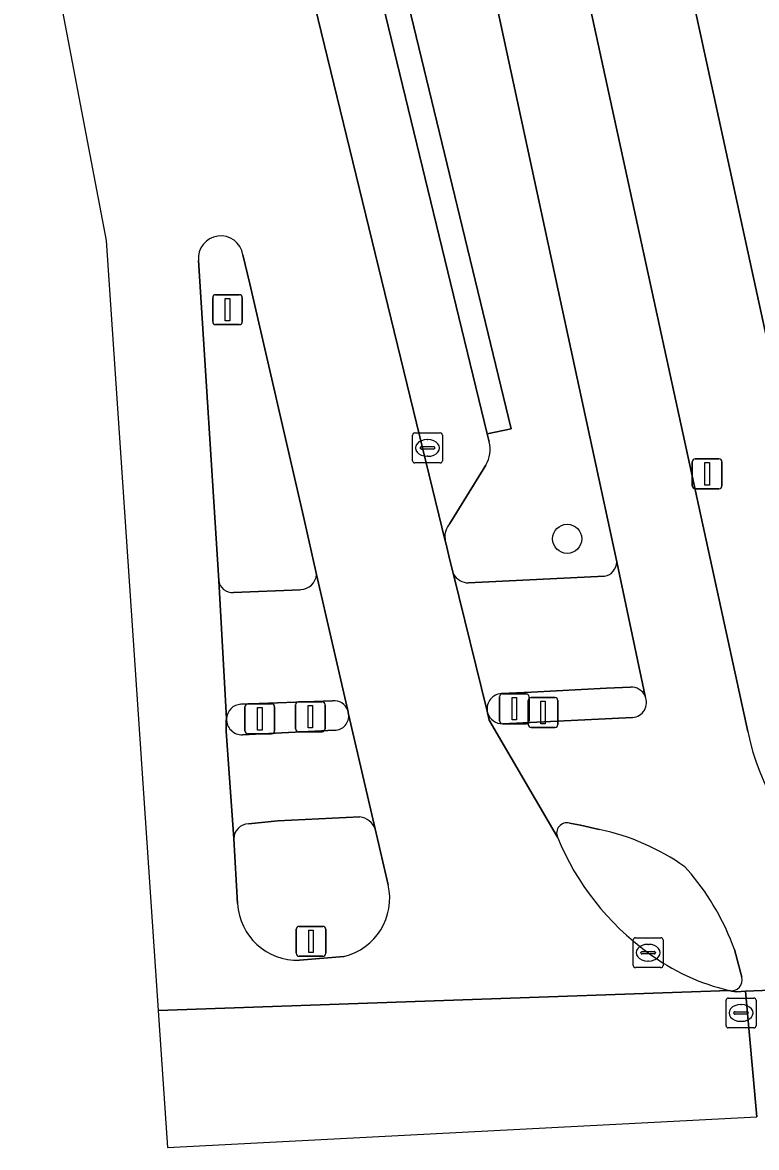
# Model space of a CAD drawing. Extents: x 160554 to 161248, y 385329 to 386506.
# Drawn here: x 160834.17 to 160858.72, y 385328.83 to 385366.45 of the extents above; entities that cross this region are included whole.
import ezdxf

# ---------------------------------------------------------------- set-up
doc = ezdxf.new("R2010")
doc.units = 0
for name, color, linetype in [('IMGEO_Berm_groen', 7, 'Continuous'), ('IMGEO_Boom', 7, 'Continuous'), ('IMGEO_Drukknoppaal', 7, 'Continuous'), ('IMGEO_Erf', 7, 'Continuous'), ('IMGEO_Fietspad_gesloten', 7, 'Continuous'), ('IMGEO_Kolk', 7, 'Continuous'), ('IMGEO_Lichtmast', 7, 'Continuous'), ('IMGEO_Parkeervlak_open', 7, 'Continuous'), ('IMGEO_Rijbaan_lokaal_gesloten', 7, 'Continuous'), ('IMGEO_Rioolput', 7, 'Continuous'), ('IMGEO_Verkeerseiland_gesloten', 7, 'Continuous'), ('IMGEO_Verkeersregelinstallatiepaal', 7, 'Continuous'), ('IMGEO_Voetpad_open', 7, 'Continuous')]:
    doc.layers.add(name, color=color, linetype=linetype)

msp = doc.modelspace()

# ---------------------------------------------------------------- linework, layer by layer
at = {"layer": 'IMGEO_Berm_groen'}
for points in [[(160846.51, 385383.335), (160843.312, 385382.613), (160850.51, 385352.86), (160849.718, 385352.693), (160849.785, 385352.419)], [(160854.045, 385348.406), (160852.421, 385355.951), (160846.51, 385383.335)], [(160849.668, 385351.645), (160848.465, 385349.697)], [(160848.304, 385349.167), (160848.313, 385349.107), (160848.329, 385349.043), (160848.467, 385348.462), (160848.583, 385347.992)], [(160849.089, 385347.705), (160853.639, 385347.928)]]:
    msp.add_lwpolyline(points, dxfattribs=at)
for centre, radius, start, end in [((160848.776, 385352.176), 1.038, 329.2518, 13.5564), ((160849.005, 385349.243), 0.706, 139.9888, 186.2164), ((160853.553, 385348.413), 0.492, 280.0852, 359.2275), ((160849.112, 385348.336), 0.631, 212.9875, 267.8892)]:
    msp.add_arc(centre, radius, start, end, dxfattribs=at)
at = {"layer": 'IMGEO_Boom'}
msp.add_circle((160852.389, 385349.18), 0.489, dxfattribs=at)
at = {"layer": 'IMGEO_Drukknoppaal'}
for p, q in [((160851.088, 385342.971), (160851.088, 385343.771)), ((160851.088, 385343.771), (160851.088, 385342.971)), ((160851.188, 385343.871), (160851.978, 385343.871)), ((160851.978, 385343.871), (160851.188, 385343.871)), ((160852.078, 385343.771), (160852.078, 385342.971)), ((160852.078, 385342.971), (160852.078, 385343.771)), ((160851.978, 385342.871), (160851.188, 385342.871)), ((160851.188, 385342.871), (160851.978, 385342.871))]:
    msp.add_line(p, q, dxfattribs=at)
msp.add_lwpolyline([(160851.508, 385343.746), (160851.658, 385343.746), (160851.658, 385342.996), (160851.508, 385342.996), (160851.508, 385343.746)], dxfattribs=at)
for centre, start, end in [((160851.188, 385343.771), 90, 180), ((160851.188, 385343.771), 90, 180), ((160851.978, 385343.771), 0, 90), ((160851.978, 385343.771), 360, 90), ((160851.188, 385342.971), 180, 270), ((160851.188, 385342.971), 180, 270), ((160851.978, 385342.971), 270, 0), ((160851.978, 385342.971), 270, 0)]:
    msp.add_arc(centre, 0.1, start, end, dxfattribs=at)
at = {"layer": 'IMGEO_Erf'}
msp.add_lwpolyline([(160897.711, 385368.642), (160897.419, 385368.63), (160892.731, 385368.445), (160892.603, 385371.183), (160891.112, 385371.113), (160891.257, 385368.387), (160886.622, 385368.205), (160886.563, 385370.9), (160884.068, 385370.75), (160884.191, 385368.096), (160879.264, 385367.867), (160874.773, 385367.659), (160874.65, 385370.313), (160870.918, 385370.055), (160871.03, 385367.582), (160866.089, 385367.358), (160865.988, 385369.58), (160865.977, 385369.831), (160856.125, 385369.384), (160861.854, 385343.067)], dxfattribs=at)
at = {"layer": 'IMGEO_Fietspad_gesloten'}
for points in [[(160809.378, 385512.616), (160815.235, 385513.872), (160817.636, 385514.38), (160817.872, 385514.42), (160818.358, 385512.155), (160818.791, 385510.199), (160821.163, 385499.485), (160822.507, 385493.325), (160826.889, 385473.236), (160827.248, 385471.591), (160832.41, 385447.928), (160832.92, 385445.589), (160838.681, 385419.199), (160839.03, 385417.6), (160846.159, 385384.941), (160846.51, 385383.335), (160852.421, 385355.951), (160854.045, 385348.406), (160855, 385343.917)], [(160858.426, 385342.738), (160849.485, 385383.807)], [(160845.967, 385339.477), (160845.079, 385343.312)], [(160849.729, 385343.363), (160849.78, 385343.118), (160852.064, 385339.199)], [(160840.994, 385343.155), (160840.982, 385343.108), (160840.984, 385342.746), (160841.238, 385339.143)], [(160854.575, 385343.202), (160850.237, 385342.997)], [(160844.609, 385342.781), (160841.528, 385342.628)], [(160841.726, 385339.65), (160842.707, 385339.748), (160845.458, 385339.882)], [(160852.47, 385339.673), (160852.832, 385339.599), (160853.463, 385339.462)], [(160856.324, 385338.214), (160856.536, 385337.98)], [(160857.818, 385334.076), (160857.889, 385334.056), (160858.059, 385334.036), (160858.352, 385334.048), (160868.279, 385334.438), (160868.229, 385336.325), (160867.76, 385336.311), (160866.535, 385336.251)], [(160857.981, 385335.445), (160858.228, 385334.519)]]:
    msp.add_lwpolyline(points, dxfattribs=at)
for centre, radius, start, end in [((160854.528, 385343.714), 0.514, 275.2602, 23.2848), ((160844.617, 385343.248), 0.467, 269.0376, 7.9369), ((160850.215, 385343.503), 0.506, 196.0169, 272.4396), ((160841.509, 385343.143), 0.516, 178.6895, 272.0665), ((160866.366, 385344.35), 8.102, 191.4754, 231.3345), ((160845.381, 385339.263), 0.623, 20.0343, 82.9487), ((160841.753, 385339.136), 0.515, 92.9687, 179.2192), ((160852.386, 385339.334), 0.349, 76.0104, 202.8269), ((160851.862, 385331.889), 7.74, 54.8002, 78.0651), ((160849.847, 385332.488), 8.655, 19.9798, 39.3882), ((160857.889, 385334.422), 0.353, 258.4537, 15.9773)]:
    msp.add_arc(centre, radius, start, end, dxfattribs=at)
at = {"layer": 'IMGEO_Kolk'}
for p, q in [((160847.293, 385352.719), (160848.145, 385352.719)), ((160847.218, 385351.793), (160847.218, 385352.645)), ((160847.706, 385352.499), (160847.731, 385352.499)), ((160848.219, 385352.645), (160848.219, 385351.793)), ((160847.477, 385352.213), (160847.477, 385352.225)), ((160847.915, 385352.176), (160847.517, 385352.176)), ((160847.52, 385352.262), (160847.918, 385352.262)), ((160847.729, 385351.939), (160847.704, 385351.939)), ((160847.961, 385352.225), (160847.961, 385352.213)), ((160848.145, 385351.719), (160847.293, 385351.719)), ((160854.597, 385334.913), (160854.597, 385335.765)), ((160854.672, 385335.839), (160855.524, 385335.839)), ((160855.598, 385335.765), (160855.598, 385334.913)), ((160854.899, 385335.382), (160855.297, 385335.382)), ((160855.085, 385335.619), (160855.11, 385335.619)), ((160854.856, 385335.333), (160854.856, 385335.345)), ((160855.294, 385335.296), (160854.896, 385335.296)), ((160855.108, 385335.059), (160855.083, 385335.059)), ((160855.34, 385335.345), (160855.34, 385335.333)), ((160855.524, 385334.839), (160854.672, 385334.839))]:
    msp.add_line(p, q, dxfattribs=at)
for points in [[(160847.293, 385352.719), (160848.145, 385352.719)], [(160847.218, 385351.793), (160847.218, 385352.645)], [(160848.219, 385352.645), (160848.219, 385351.793)], [(160848.145, 385351.719), (160847.293, 385351.719)], [(160854.597, 385334.913), (160854.597, 385335.765)], [(160854.672, 385335.839), (160855.524, 385335.839)], [(160855.598, 385335.765), (160855.598, 385334.913)], [(160855.524, 385334.839), (160854.672, 385334.839)]]:
    msp.add_lwpolyline(points, dxfattribs=at)
for centre, radius, start, end in [((160847.295, 385352.643), 0.0765, 91.552, 178.448), ((160847.295, 385352.643), 0.0765, 91.552, 178.448), ((160848.143, 385352.643), 0.0765, 1.552, 88.448), ((160848.143, 385352.643), 0.0765, 1.552, 88.448), ((160847.517, 385352.222), 0.0403, 85.8775, 175.7526), ((160847.514, 385352.212), 0.0366, 178.938, 274.7102), ((160847.918, 385352.219), 0.043, 264.8664, 352.4533), ((160847.922, 385352.224), 0.0386, 1.7309, 96.639), ((160847.295, 385351.795), 0.0765, 181.552, 268.448), ((160847.295, 385351.795), 0.0765, 181.552, 268.448), ((160848.143, 385351.795), 0.0765, 271.552, 358.448), ((160848.143, 385351.795), 0.0765, 271.552, 358.448), ((160854.674, 385335.763), 0.0765, 91.552, 178.448), ((160854.674, 385335.763), 0.0765, 91.552, 178.448), ((160855.522, 385335.763), 0.0765, 1.552, 88.448), ((160855.522, 385335.763), 0.0765, 1.552, 88.448), ((160854.896, 385335.342), 0.0403, 85.8775, 175.7526), ((160855.301, 385335.344), 0.0386, 1.7309, 96.639), ((160854.893, 385335.332), 0.0366, 178.938, 274.7102), ((160855.297, 385335.339), 0.043, 264.8664, 352.4533), ((160854.674, 385334.915), 0.0765, 181.552, 268.448), ((160854.674, 385334.915), 0.0765, 181.552, 268.448), ((160855.522, 385334.915), 0.0765, 271.552, 358.448), ((160855.522, 385334.915), 0.0765, 271.552, 358.448)]:
    msp.add_arc(centre, radius, start, end, dxfattribs=at)
for centre, major_axis, ratio, start_param, end_param in [((160847.705, 385352.219), (-0.387, 0.002), 0.722429, 4.712389, 7.853982), ((160847.73, 385352.219), (-0.39, 0.002), 0.717154, 1.570796, 4.712389), ((160855.084, 385335.339), (-0.387, 0.002), 0.722429, 4.712389, 7.853982), ((160855.109, 385335.339), (-0.39, 0.002), 0.717154, 1.570796, 4.712389)]:
    msp.add_ellipse(centre, major_axis=major_axis, ratio=ratio, start_param=start_param, end_param=end_param, dxfattribs=at)
at = {"layer": 'IMGEO_Lichtmast'}
for p, q in [((160840.533, 385356.444), (160840.533, 385357.244)), ((160840.533, 385357.244), (160840.533, 385356.444)), ((160840.633, 385357.344), (160841.423, 385357.344)), ((160841.423, 385357.344), (160840.633, 385357.344)), ((160841.523, 385357.244), (160841.523, 385356.444)), ((160841.523, 385356.444), (160841.523, 385357.244)), ((160841.423, 385356.344), (160840.633, 385356.344)), ((160840.633, 385356.344), (160841.423, 385356.344)), ((160856.573, 385350.953), (160856.573, 385351.753)), ((160856.573, 385351.753), (160856.573, 385350.953)), ((160856.673, 385351.853), (160857.463, 385351.853)), ((160857.463, 385351.853), (160856.673, 385351.853)), ((160857.563, 385351.753), (160857.563, 385350.953)), ((160857.563, 385350.953), (160857.563, 385351.753)), ((160857.463, 385350.853), (160856.673, 385350.853)), ((160856.673, 385350.853), (160857.463, 385350.853)), ((160843.325, 385335.321), (160843.325, 385336.121)), ((160843.325, 385336.121), (160843.325, 385335.321)), ((160843.425, 385336.221), (160844.215, 385336.221)), ((160844.215, 385336.221), (160843.425, 385336.221)), ((160844.315, 385336.121), (160844.315, 385335.321)), ((160844.315, 385335.321), (160844.315, 385336.121)), ((160844.215, 385335.221), (160843.425, 385335.221)), ((160843.425, 385335.221), (160844.215, 385335.221))]:
    msp.add_line(p, q, dxfattribs=at)
for points in [[(160840.953, 385357.219), (160841.103, 385357.219), (160841.103, 385356.469), (160840.953, 385356.469), (160840.953, 385357.219)], [(160856.993, 385351.728), (160857.143, 385351.728), (160857.143, 385350.978), (160856.993, 385350.978), (160856.993, 385351.728)], [(160843.745, 385336.096), (160843.895, 385336.096), (160843.895, 385335.346), (160843.745, 385335.346), (160843.745, 385336.096)]]:
    msp.add_lwpolyline(points, dxfattribs=at)
for centre, start, end in [((160840.633, 385357.244), 90, 180), ((160840.633, 385357.244), 90, 180), ((160841.423, 385357.244), 0, 90), ((160841.423, 385357.244), 360, 90), ((160840.633, 385356.444), 180, 270), ((160840.633, 385356.444), 180, 270), ((160841.423, 385356.444), 270, 0), ((160841.423, 385356.444), 270, 0), ((160856.673, 385351.753), 90, 180), ((160856.673, 385351.753), 90, 180), ((160857.463, 385351.753), 0, 90), ((160857.463, 385351.753), 360, 90), ((160856.673, 385350.953), 180, 270), ((160856.673, 385350.953), 180, 270), ((160857.463, 385350.953), 270, 0), ((160857.463, 385350.953), 270, 0), ((160843.425, 385336.121), 90, 180), ((160843.425, 385336.121), 90, 180), ((160844.215, 385336.121), 0, 90), ((160844.215, 385336.121), 360, 90), ((160843.425, 385335.321), 180, 270), ((160843.425, 385335.321), 180, 270), ((160844.215, 385335.321), 270, 0), ((160844.215, 385335.321), 270, 0)]:
    msp.add_arc(centre, 0.1, start, end, dxfattribs=at)
at = {"layer": 'IMGEO_Parkeervlak_open'}
for points in [[(160828.195, 385433.482), (160826.192, 385434.816), (160826.125, 385434.862), (160826.063, 385434.914), (160826.005, 385434.971), (160825.924, 385435.104), (160825.855, 385435.243), (160825.799, 385435.388), (160826.645, 385431.986), (160826.725, 385431.618), (160827.701, 385428.059), (160828.776, 385424.529), (160829.951, 385421.031), (160831.732, 385415.417), (160833.406, 385409.77), (160834.972, 385404.093), (160837.356, 385394.206), (160839.169, 385386.648), (160848.313, 385349.107), (160848.304, 385349.167)], [(160849.785, 385352.419), (160849.718, 385352.693), (160842.461, 385382.592), (160837.742, 385402.067), (160835.121, 385411.762)], [(160848.465, 385349.697), (160849.668, 385351.645)]]:
    msp.add_lwpolyline(points, dxfattribs=at)
for centre, radius, start, end in [((160848.776, 385352.176), 1.038, 329.2518, 13.5564), ((160849.005, 385349.243), 0.706, 139.9888, 186.2164)]:
    msp.add_arc(centre, radius, start, end, dxfattribs=at)
at = {"layer": 'IMGEO_Rijbaan_lokaal_gesloten'}
for points in [[(160715.986, 385920.097), (160719.827, 385902.586), (160732.663, 385844.066), (160734.272, 385836.538), (160774.456, 385648.538), (160783.981, 385603.977), (160786.986, 385589.919), (160802.685, 385519.246), (160829.424, 385398.876), (160836.967, 385359.152), (160838.712, 385333.406), (160857.818, 385334.076)], [(160852.064, 385339.199), (160849.78, 385343.118), (160849.729, 385343.363), (160849.717, 385343.418), (160848.583, 385347.992), (160848.467, 385348.462), (160848.329, 385349.043), (160848.313, 385349.107), (160839.169, 385386.648), (160837.356, 385394.206), (160834.972, 385404.093), (160833.406, 385409.77)], [(160841.541, 385358.68), (160841.775, 385357.703), (160843.575, 385349.924), (160844.008, 385347.988), (160845.053, 385343.439), (160845.079, 385343.312), (160845.967, 385339.477), (160846.405, 385337.614)], [(160841.365, 385336.985), (160841.238, 385339.143), (160840.984, 385342.746), (160840.982, 385343.108), (160840.994, 385343.155), (160840.738, 385347.79), (160840.058, 385358.484)], [(161179.212, 385352.808), (161177.568, 385352.385), (161171.027, 385350.994), (161157.592, 385349.093), (161141.871, 385348.183), (161034.402, 385342.87), (160939.068, 385337.926), (160868.279, 385334.438), (160858.352, 385334.048), (160858.736, 385329.845)], [(160844.918, 385335.211), (160843.441, 385335.091)], [(160839.023, 385328.825), (160858.736, 385329.845), (160858.352, 385334.048), (160858.059, 385334.036), (160857.889, 385334.056), (160857.818, 385334.076), (160838.712, 385333.406), (160839.023, 385328.825)]]:
    msp.add_lwpolyline(points, dxfattribs=at)
for centre, radius, start, end in [((160840.802, 385358.562), 0.748, 9.1036, 185.9541), ((160860.363, 385342.6), 8.969, 202.2824, 234.053), ((160844.442, 385337.167), 2.013, 283.6821, 12.8186), ((160843.365, 385337.093), 2.003, 183.0802, 272.1695), ((160859.417, 385341.08), 7.184, 233.0452, 257.1403)]:
    msp.add_arc(centre, radius, start, end, dxfattribs=at)
at = {"layer": 'IMGEO_Rioolput'}
for p, q in [((160857.703, 385332.898), (160857.703, 385333.75)), ((160857.778, 385333.824), (160858.63, 385333.824)), ((160858.191, 385333.604), (160858.216, 385333.604)), ((160858.704, 385333.75), (160858.704, 385332.898)), ((160857.962, 385333.318), (160857.962, 385333.33)), ((160858.4, 385333.281), (160858.002, 385333.281)), ((160858.005, 385333.367), (160858.403, 385333.367)), ((160858.446, 385333.33), (160858.446, 385333.318)), ((160858.63, 385332.824), (160857.778, 385332.824)), ((160858.214, 385333.044), (160858.189, 385333.044))]:
    msp.add_line(p, q, dxfattribs=at)
for points in [[(160857.703, 385332.898), (160857.703, 385333.75)], [(160857.778, 385333.824), (160858.63, 385333.824)], [(160858.704, 385333.75), (160858.704, 385332.898)], [(160858.63, 385332.824), (160857.778, 385332.824)]]:
    msp.add_lwpolyline(points, dxfattribs=at)
for centre, radius, start, end in [((160857.78, 385333.748), 0.0765, 91.552, 178.448), ((160857.78, 385333.748), 0.0765, 91.552, 178.448), ((160858.628, 385333.748), 0.0765, 1.552, 88.448), ((160858.628, 385333.748), 0.0765, 1.552, 88.448), ((160858.002, 385333.327), 0.0403, 85.8775, 175.7526), ((160857.999, 385333.317), 0.0366, 178.938, 274.7102), ((160858.403, 385333.324), 0.043, 264.8664, 352.4533), ((160858.407, 385333.329), 0.0386, 1.7309, 96.639), ((160857.78, 385332.9), 0.0765, 181.552, 268.448), ((160857.78, 385332.9), 0.0765, 181.552, 268.448), ((160858.628, 385332.9), 0.0765, 271.552, 358.448), ((160858.628, 385332.9), 0.0765, 271.552, 358.448)]:
    msp.add_arc(centre, radius, start, end, dxfattribs=at)
for centre, major_axis, ratio, start_param, end_param in [((160858.19, 385333.324), (-0.387, 0.002), 0.722429, 4.712389, 7.853982), ((160858.215, 385333.324), (-0.39, 0.002), 0.717154, 1.570796, 4.712389)]:
    msp.add_ellipse(centre, major_axis=major_axis, ratio=ratio, start_param=start_param, end_param=end_param, dxfattribs=at)
at = {"layer": 'IMGEO_Verkeerseiland_gesloten'}
for points in [[(160841.775, 385357.703), (160841.541, 385358.68)], [(160840.058, 385358.484), (160840.738, 385347.79)], [(160844.008, 385347.988), (160843.575, 385349.924), (160841.775, 385357.703)], [(160841.227, 385347.386), (160843.475, 385347.479)], [(160854.508, 385344.224), (160853.707, 385344.188), (160851.191, 385344.048), (160850.191, 385344.002)], [(160844.54, 385343.765), (160841.479, 385343.647)], [(160845.079, 385343.312), (160845.053, 385343.439)], [(160849.717, 385343.418), (160849.729, 385343.363)], [(160850.237, 385342.997), (160854.575, 385343.202)], [(160841.528, 385342.628), (160844.609, 385342.781)], [(160845.458, 385339.882), (160842.707, 385339.748), (160841.726, 385339.65)], [(160853.463, 385339.462), (160852.832, 385339.599), (160852.47, 385339.673)], [(160841.238, 385339.143), (160841.365, 385336.985)], [(160846.405, 385337.614), (160845.967, 385339.477)], [(160856.536, 385337.98), (160856.324, 385338.214)], [(160858.228, 385334.519), (160857.981, 385335.445)], [(160843.441, 385335.091), (160844.918, 385335.211)]]:
    msp.add_lwpolyline(points, dxfattribs=at)
for centre, radius, start, end in [((160840.802, 385358.562), 0.748, 9.1036, 185.9541), ((160841.179, 385347.826), 0.443, 184.6701, 276.2045), ((160843.449, 385348.04), 0.561, 272.643, 354.7182), ((160854.53, 385343.711), 0.513, 23.6277, 92.4453), ((160841.501, 385343.14), 0.507, 92.501, 178.32), ((160844.592, 385343.28), 0.488, 19.0654, 96.0645), ((160850.214, 385343.499), 0.504, 92.6476, 189.2238), ((160854.528, 385343.714), 0.514, 275.2602, 23.2848), ((160844.617, 385343.248), 0.467, 269.0376, 7.9369), ((160850.215, 385343.503), 0.506, 196.0169, 272.4396), ((160841.509, 385343.143), 0.516, 178.6895, 272.0665), ((160845.381, 385339.263), 0.623, 20.0343, 82.9487), ((160841.753, 385339.136), 0.515, 92.9687, 179.2192), ((160852.386, 385339.334), 0.349, 76.0104, 202.8269), ((160860.363, 385342.6), 8.969, 202.2824, 234.053), ((160851.862, 385331.889), 7.74, 54.8002, 78.0651), ((160844.442, 385337.167), 2.013, 283.6821, 12.8186), ((160849.847, 385332.488), 8.655, 19.9798, 39.3882), ((160843.365, 385337.093), 2.003, 183.0802, 272.1695), ((160859.417, 385341.08), 7.184, 233.0452, 257.1403), ((160857.889, 385334.422), 0.353, 258.4537, 15.9773)]:
    msp.add_arc(centre, radius, start, end, dxfattribs=at)
at = {"layer": 'IMGEO_Verkeersregelinstallatiepaal'}
for p, q in [((160841.713, 385343.66), (160842.503, 385343.66)), ((160842.503, 385343.66), (160841.713, 385343.66)), ((160843.305, 385342.83), (160843.305, 385343.63)), ((160843.305, 385343.63), (160843.305, 385342.83)), ((160843.405, 385343.73), (160844.195, 385343.73)), ((160844.195, 385343.73), (160843.405, 385343.73)), ((160844.295, 385343.63), (160844.295, 385342.83)), ((160844.295, 385342.83), (160844.295, 385343.63)), ((160850.124, 385343.097), (160850.124, 385343.897)), ((160850.124, 385343.897), (160850.124, 385343.097)), ((160850.224, 385343.997), (160851.014, 385343.997)), ((160851.014, 385343.997), (160850.224, 385343.997)), ((160851.114, 385343.897), (160851.114, 385343.097)), ((160851.114, 385343.097), (160851.114, 385343.897)), ((160841.613, 385342.76), (160841.613, 385343.56)), ((160841.613, 385343.56), (160841.613, 385342.76)), ((160842.603, 385343.56), (160842.603, 385342.76)), ((160842.603, 385342.76), (160842.603, 385343.56)), ((160851.014, 385342.997), (160850.224, 385342.997)), ((160850.224, 385342.997), (160851.014, 385342.997)), ((160842.503, 385342.66), (160841.713, 385342.66)), ((160841.713, 385342.66), (160842.503, 385342.66)), ((160844.195, 385342.73), (160843.405, 385342.73)), ((160843.405, 385342.73), (160844.195, 385342.73))]:
    msp.add_line(p, q, dxfattribs=at)
for points in [[(160850.544, 385343.872), (160850.694, 385343.872), (160850.694, 385343.122), (160850.544, 385343.122), (160850.544, 385343.872)], [(160842.033, 385343.535), (160842.183, 385343.535), (160842.183, 385342.785), (160842.033, 385342.785), (160842.033, 385343.535)], [(160843.725, 385343.605), (160843.875, 385343.605), (160843.875, 385342.855), (160843.725, 385342.855), (160843.725, 385343.605)]]:
    msp.add_lwpolyline(points, dxfattribs=at)
for centre, start, end in [((160841.713, 385343.56), 90, 180), ((160841.713, 385343.56), 90, 180), ((160842.503, 385343.56), 0, 90), ((160842.503, 385343.56), 360, 90), ((160843.405, 385343.63), 90, 180), ((160843.405, 385343.63), 90, 180), ((160844.195, 385343.63), 0, 90), ((160844.195, 385343.63), 360, 90), ((160850.224, 385343.897), 90, 180), ((160850.224, 385343.897), 90, 180), ((160851.014, 385343.897), 0, 90), ((160851.014, 385343.897), 360, 90), ((160850.224, 385343.097), 180, 270), ((160850.224, 385343.097), 180, 270), ((160851.014, 385343.097), 270, 0), ((160851.014, 385343.097), 270, 0), ((160841.713, 385342.76), 180, 270), ((160841.713, 385342.76), 180, 270), ((160842.503, 385342.76), 270, 0), ((160842.503, 385342.76), 270, 0), ((160843.405, 385342.83), 180, 270), ((160843.405, 385342.83), 180, 270), ((160844.195, 385342.83), 270, 0), ((160844.195, 385342.83), 270, 0)]:
    msp.add_arc(centre, 0.1, start, end, dxfattribs=at)
at = {"layer": 'IMGEO_Voetpad_open'}
for points in [[(160832.655, 385476.932), (160829.308, 385476.198), (160836.029, 385445.427), (160839.957, 385427.534), (160849.485, 385383.807), (160858.426, 385342.738)], [(160833.69, 385416.569), (160835.121, 385411.762), (160837.742, 385402.067), (160842.461, 385382.592), (160849.718, 385352.693), (160850.51, 385352.86), (160843.312, 385382.613), (160846.51, 385383.335), (160846.159, 385384.941), (160842.916, 385384.247), (160838.181, 385403.698), (160837.037, 385408.02), (160835.823, 385412.323), (160834.539, 385416.606), (160839.03, 385417.6), (160838.681, 385419.199), (160834.067, 385418.181)], [(160861.854, 385343.067), (160856.125, 385369.384), (160855.793, 385370.91), (160852.861, 385384.381), (160845.494, 385418.133)], [(160855, 385343.917), (160854.045, 385348.406)], [(160840.738, 385347.79), (160840.994, 385343.155)], [(160845.053, 385343.439), (160844.008, 385347.988)], [(160848.583, 385347.992), (160849.717, 385343.418)], [(160853.639, 385347.928), (160849.089, 385347.705)], [(160843.475, 385347.479), (160841.227, 385347.386)], [(160850.191, 385344.002), (160851.191, 385344.048), (160853.707, 385344.188), (160854.508, 385344.224)], [(160841.479, 385343.647), (160844.54, 385343.765)]]:
    msp.add_lwpolyline(points, dxfattribs=at)
for centre, radius, start, end in [((160853.553, 385348.413), 0.492, 280.0852, 359.2275), ((160841.179, 385347.826), 0.443, 184.6701, 276.2045), ((160843.449, 385348.04), 0.561, 272.643, 354.7182), ((160849.112, 385348.336), 0.631, 212.9875, 267.8892), ((160854.53, 385343.711), 0.513, 23.6277, 92.4453), ((160841.501, 385343.14), 0.507, 92.501, 178.32), ((160844.592, 385343.28), 0.488, 19.0654, 96.0645), ((160850.214, 385343.499), 0.504, 92.6476, 189.2238), ((160866.366, 385344.35), 8.102, 191.4754, 231.3345)]:
    msp.add_arc(centre, radius, start, end, dxfattribs=at)

doc.saveas('drawing.dxf')
